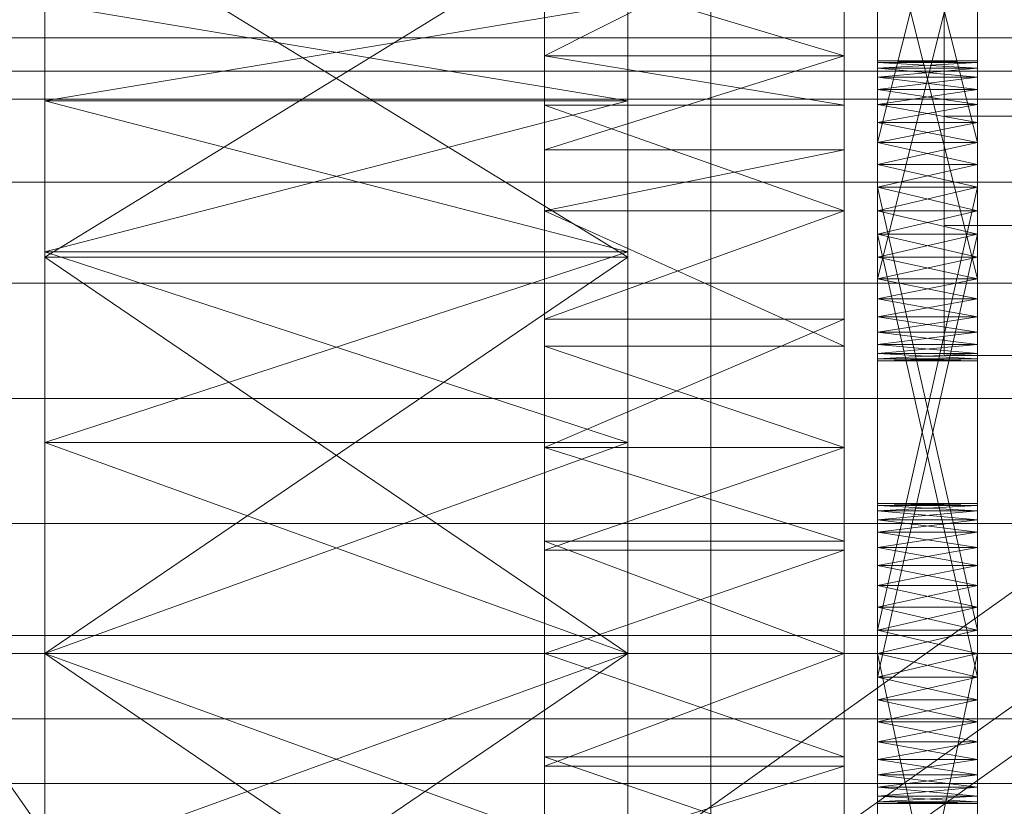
# Model space of a CAD drawing. Header units: millimetres. Extents: x -2233 to 61924, y -68080 to 6847.
# Tile 354 of 656: x 1398 to 1458, y -33803 to -33755. Entities that reach past the tile are written whole.
import ezdxf

# ---------------------------------------------------------------- set-up
doc = ezdxf.new("R2010")
doc.units = ezdxf.units.MM
for name, color, linetype, lineweight in [('COTAS_O', 1, 'Continuous', 0), ('frontal_C03', 7, 'Continuous', 0), ('frontal_secador', 7, 'Continuous', 0), ('frontal_tolva', 7, 'Continuous', 0)]:
    doc.layers.add(name, color=color, linetype=linetype, lineweight=lineweight)
doc.dimstyles.new('R19_100', dxfattribs={"dimtxt": 250, "dimasz": 150, "dimexe": 150, "dimexo": 80, "dimgap": 100, "dimtad": 1, "dimtih": 1, "dimtoh": 1, "dimdsep": 46, "dimcen": 0.09, "dimadec": 0, "dimazin": 0, "dimtfac": 1, "dimtdec": 4, "dimtofl": 0, "dimtmove": 0, "dimatfit": 3, "dimfxl": 1, "dimtolj": 1, "dimtzin": 0, "dimarcsym": 0})

# ---------------------------------------------------------------- blocks, each defined once
blk = doc.blocks.new('DIM_R27_52')
at = {"layer": 'COTAS_O'}
for p, q in [((-1725, -33700), (-1575, -33655)), ((1725, -33700), (1575, -33655)), ((-1725, -34400), (-1725, -33700)), ((-1725, -33700), (1725, -33700)), ((-1725, -33700), (-1575, -33745)), ((1725, -33700), (1575, -33745)), ((1725, -34400), (1725, -33700))]:
    blk.add_line(p, q, dxfattribs=at)
blk.add_text('3450 O', height=250, dxfattribs=at).set_placement((0, -33600))

msp = doc.modelspace()

# ---------------------------------------------------------------- linework, layer by layer
at = {"layer": 'frontal_C03'}
for p, q in [((1440, -34004.816), (1440, -33657.91)), ((1440, -33666.893), (1440, -34013.799)), ((1454, -33767.821), (1454, -33753.448)), ((1454, -33761.244), (1454, -33753.448)), ((-1500, -33758.543), (1500, -33758.543)), ((1506, -33761.244), (1454, -33761.244)), ((1454, -33761.244), (1454, -33775.616)), ((1506, -33767.821), (1454, -33767.821)), ((1454, -33767.821), (1454, -33775.616)), ((1454, -33775.616), (1506, -33775.616)), ((1530, -33792.417), (-1530, -33792.417)), ((1530, -33797.417), (-1530, -33797.417))]:
    msp.add_line(p, q, dxfattribs=at)
at = {"layer": 'frontal_secador'}
for p, q in [((1400, -36000), (1400, -33000)), ((1400, -36000), (1400, -33075)), ((1400, -34600), (1400, -33075)), ((1400, -35940), (1400, -33075)), ((1400, -34650), (1400, -33075)), ((1400, -36000), (1400, -33250)), ((1400, -33793.5), (1400, -33720.269)), ((1400, -33760.33), (1400, -33720.269)), ((1435, -33720.269), (1435, -33793.5)), ((1435, -33720.269), (1435, -33760.33)), ((1430, -33723.111), (1430, -33757.635)), ((1430, -33723.111), (1430, -33805.858)), ((1448, -33757.635), (1448, -33723.111)), ((1448, -33805.858), (1448, -33723.111)), ((1450, -33734.391), (1450, -33765.517)), ((1456, -33765.517), (1456, -33734.391)), ((1450, -33764.143), (1450, -33736.586)), ((1450, -33769.706), (1450, -33736.586)), ((1450, -33775.925), (1450, -33736.586)), ((1456, -33736.586), (1456, -33764.143)), ((1456, -33736.586), (1456, -33769.706)), ((1456, -33736.586), (1456, -33775.925)), ((1430, -33737.639), (1430, -33757.635)), ((1430, -33781.142), (1430, -33737.639)), ((1430, -33829.365), (1430, -33737.639)), ((1430, -33737.639), (1430, -33805.858)), ((1430, -33871.527), (1430, -33737.639)), ((1448, -33757.635), (1448, -33737.639)), ((1448, -33737.639), (1448, -33781.142)), ((1448, -33737.639), (1448, -33829.365)), ((1448, -33805.858), (1448, -33737.639)), ((1448, -33737.639), (1448, -33871.527)), ((1450, -33737.66), (1450, -33762.839)), ((1450, -33737.66), (1450, -33765.517)), ((1450, -33773.289), (1450, -33737.66)), ((1456, -33762.839), (1456, -33737.66)), ((1456, -33765.517), (1456, -33737.66)), ((1456, -33737.66), (1456, -33773.289)), ((1450, -33762.839), (1450, -33738.865)), ((1456, -33762.839), (1450, -33738.865)), ((1450, -33764.143), (1450, -33738.865)), ((1456, -33738.865), (1450, -33762.839)), ((1456, -33738.865), (1456, -33762.839)), ((1456, -33738.865), (1456, -33764.143)), ((1430, -33757.635), (1430, -33742.194)), ((1448, -33742.194), (1448, -33757.635)), ((1450, -33773.289), (1450, -33742.95)), ((1456, -33742.95), (1456, -33773.289)), ((1450, -33744.358), (1450, -33772.215)), ((1450, -33744.358), (1450, -33774.206)), ((1450, -33744.358), (1450, -33775.925)), ((1456, -33772.215), (1456, -33744.358)), ((1456, -33774.206), (1456, -33744.358)), ((1456, -33775.925), (1456, -33744.358)), ((1450, -33771.01), (1450, -33745.732)), ((1450, -33773.289), (1450, -33745.732)), ((1456, -33745.732), (1456, -33771.01)), ((1456, -33745.732), (1456, -33773.289)), ((1450, -33747.036), (1450, -33771.01)), ((1456, -33747.036), (1450, -33771.01)), ((1450, -33747.036), (1450, -33772.215)), ((1456, -33771.01), (1450, -33747.036)), ((1456, -33771.01), (1456, -33747.036)), ((1456, -33772.215), (1456, -33747.036)), ((1400, -33748.24), (1400, -33793.5)), ((1400, -33769.706), (1400, -33748.24)), ((1400, -33748.24), (1400, -33838.76)), ((1400, -33760.33), (1400, -33748.24)), ((1400, -33769.401), (1400, -33748.24)), ((1400, -33780.83), (1400, -33748.24)), ((1435, -33769.706), (1400, -33748.24)), ((1435, -33748.24), (1400, -33769.706)), ((1430, -33748.565), (1430, -33757.635)), ((1448, -33748.565), (1430, -33757.635)), ((1435, -33793.5), (1435, -33748.24)), ((1435, -33748.24), (1435, -33769.706)), ((1435, -33838.76), (1435, -33748.24)), ((1435, -33748.24), (1435, -33760.33)), ((1435, -33748.24), (1435, -33769.401)), ((1435, -33748.24), (1435, -33780.83)), ((1448, -33757.635), (1448, -33748.565)), ((1430, -33757.635), (1430, -33752.223)), ((1448, -33757.635), (1430, -33752.223)), ((1448, -33752.223), (1448, -33757.635)), ((1400, -33760.33), (1400, -33754.507)), ((1435, -33760.33), (1400, -33754.507)), ((1435, -33754.507), (1400, -33760.33)), ((1430, -33756.545), (1430, -33754.269)), ((1435, -33754.507), (1435, -33760.33)), ((1480, -33756.545), (1325, -33756.545)), ((1430, -33756.545), (1325, -33756.545)), ((1430, -33760.241), (1430, -33756.545)), ((1430, -33757.635), (1430, -33775.058)), ((1430, -33760.589), (1430, -33757.635)), ((1430, -33757.635), (1430, -33781.142)), ((1430, -33757.635), (1430, -33763.268)), ((1430, -33757.635), (1430, -33805.858)), ((1448, -33760.589), (1430, -33757.635)), ((1448, -33757.635), (1430, -33757.635)), ((1448, -33757.635), (1430, -33763.268)), ((1448, -33775.058), (1448, -33757.635)), ((1448, -33757.635), (1448, -33760.589)), ((1448, -33781.142), (1448, -33757.635)), ((1448, -33763.268), (1448, -33757.635)), ((1448, -33805.858), (1448, -33757.635)), ((1450, -33757.925), (1450, -33758.365)), ((1450, -33758.035), (1450, -33757.925)), ((1450, -33757.925), (1450, -33759.643)), ((1456, -33758.035), (1450, -33757.925)), ((1456, -33757.925), (1450, -33757.925)), ((1456, -33757.925), (1450, -33758.035)), ((1450, -33758.365), (1450, -33758.035)), ((1456, -33758.365), (1450, -33758.035)), ((1456, -33758.035), (1450, -33758.035)), ((1456, -33758.035), (1450, -33758.365)), ((1450, -33758.035), (1450, -33758.906)), ((1450, -33758.035), (1450, -33760.561)), ((1450, -33758.035), (1450, -33765.517)), ((1450, -33762.839), (1450, -33758.035)), ((1456, -33758.365), (1456, -33757.925)), ((1456, -33757.925), (1456, -33758.035)), ((1456, -33759.643), (1456, -33757.925)), ((1456, -33758.035), (1456, -33758.365)), ((1456, -33758.906), (1456, -33758.035)), ((1456, -33760.561), (1456, -33758.035)), ((1456, -33765.517), (1456, -33758.035)), ((1456, -33758.035), (1456, -33762.839)), ((1450, -33758.365), (1450, -33759.643)), ((1450, -33758.906), (1450, -33758.365)), ((1456, -33758.906), (1450, -33758.365)), ((1456, -33758.365), (1450, -33758.365)), ((1456, -33758.365), (1450, -33758.906)), ((1456, -33759.643), (1456, -33758.365)), ((1456, -33758.365), (1456, -33758.906)), ((1450, -33759.643), (1450, -33758.906)), ((1456, -33759.643), (1450, -33758.906)), ((1456, -33758.906), (1450, -33758.906)), ((1456, -33758.906), (1450, -33759.643)), ((1450, -33758.906), (1450, -33760.561)), ((1450, -33762.839), (1450, -33758.906)), ((1456, -33758.906), (1456, -33759.643)), ((1456, -33760.561), (1456, -33758.906)), ((1456, -33758.906), (1456, -33762.839)), ((1450, -33759.643), (1450, -33761.635)), ((1450, -33760.561), (1450, -33759.643)), ((1450, -33759.643), (1450, -33764.143)), ((1450, -33759.643), (1450, -33794.908)), ((1450, -33797.586), (1450, -33759.643)), ((1456, -33760.561), (1450, -33759.643)), ((1456, -33759.643), (1450, -33759.643)), ((1456, -33759.643), (1450, -33760.561)), ((1456, -33761.635), (1456, -33759.643)), ((1456, -33759.643), (1456, -33760.561)), ((1456, -33764.143), (1456, -33759.643)), ((1456, -33794.908), (1456, -33759.643)), ((1456, -33759.643), (1456, -33797.586)), ((1480, -33760.241), (1325, -33760.241)), ((1430, -33760.241), (1325, -33760.241)), ((1400, -33760.33), (1400, -33793.5)), ((1400, -33769.401), (1400, -33760.33)), ((1435, -33769.401), (1400, -33760.33)), ((1435, -33760.33), (1400, -33760.33)), ((1435, -33760.33), (1400, -33769.401)), ((1430, -33765.216), (1430, -33760.241)), ((1430, -33760.589), (1430, -33775.058)), ((1430, -33766.925), (1430, -33760.589)), ((1448, -33766.925), (1430, -33760.589)), ((1448, -33760.589), (1430, -33760.589)), ((1435, -33793.5), (1435, -33760.33)), ((1435, -33760.33), (1435, -33769.401)), ((1448, -33775.058), (1448, -33760.589)), ((1448, -33760.589), (1448, -33766.925)), ((1450, -33761.635), (1450, -33760.561)), ((1456, -33761.635), (1450, -33760.561)), ((1456, -33760.561), (1450, -33760.561)), ((1456, -33760.561), (1450, -33761.635)), ((1450, -33760.561), (1450, -33762.839)), ((1450, -33760.561), (1450, -33765.517)), ((1456, -33760.561), (1456, -33761.635)), ((1456, -33762.839), (1456, -33760.561)), ((1456, -33765.517), (1456, -33760.561)), ((1450, -33761.635), (1450, -33764.143)), ((1450, -33762.839), (1450, -33761.635)), ((1456, -33762.839), (1450, -33761.635)), ((1456, -33761.635), (1450, -33761.635)), ((1456, -33761.635), (1450, -33762.839)), ((1456, -33764.143), (1456, -33761.635)), ((1456, -33761.635), (1456, -33762.839)), ((1450, -33764.143), (1450, -33762.839)), ((1456, -33764.143), (1450, -33762.839)), ((1456, -33762.839), (1450, -33762.839)), ((1456, -33762.839), (1450, -33764.143)), ((1450, -33762.839), (1450, -33765.517)), ((1450, -33793.5), (1450, -33762.839)), ((1450, -33798.79), (1450, -33762.839)), ((1450, -33802.06), (1450, -33762.839)), ((1456, -33762.839), (1456, -33764.143)), ((1456, -33765.517), (1456, -33762.839)), ((1456, -33762.839), (1456, -33793.5)), ((1456, -33762.839), (1456, -33798.79)), ((1456, -33762.839), (1456, -33802.06)), ((1430, -33773.424), (1430, -33763.268)), ((1430, -33763.268), (1430, -33766.925)), ((1430, -33781.142), (1430, -33763.268)), ((1448, -33763.268), (1430, -33763.268)), ((1448, -33763.268), (1430, -33766.925)), ((1448, -33763.268), (1448, -33773.424)), ((1448, -33766.925), (1448, -33763.268)), ((1448, -33763.268), (1448, -33781.142)), ((1450, -33764.143), (1450, -33792.092)), ((1450, -33765.517), (1450, -33764.143)), ((1450, -33766.925), (1450, -33764.143)), ((1450, -33764.143), (1450, -33794.908)), ((1450, -33797.586), (1450, -33764.143)), ((1456, -33765.517), (1450, -33764.143)), ((1456, -33764.143), (1450, -33764.143)), ((1456, -33764.143), (1450, -33765.517)), ((1450, -33769.706), (1450, -33764.143)), ((1456, -33792.092), (1456, -33764.143)), ((1456, -33764.143), (1456, -33765.517)), ((1456, -33764.143), (1456, -33766.925)), ((1456, -33794.908), (1456, -33764.143)), ((1456, -33764.143), (1456, -33797.586)), ((1456, -33764.143), (1456, -33769.706)), ((1480, -33765.216), (1325, -33765.216)), ((1430, -33765.216), (1325, -33765.216)), ((1430, -33771.277), (1430, -33765.216)), ((1450, -33792.092), (1450, -33765.517)), ((1450, -33765.517), (1450, -33766.925)), ((1456, -33792.092), (1450, -33765.517)), ((1456, -33765.517), (1450, -33765.517)), ((1456, -33765.517), (1450, -33766.925)), ((1450, -33765.517), (1450, -33768.333)), ((1450, -33765.517), (1450, -33771.01)), ((1450, -33765.517), (1450, -33774.944)), ((1450, -33765.517), (1450, -33773.289)), ((1456, -33766.925), (1450, -33765.517)), ((1450, -33793.5), (1450, -33765.517)), ((1450, -33765.517), (1450, -33796.281)), ((1450, -33765.517), (1450, -33798.79)), ((1450, -33765.517), (1450, -33802.06)), ((1456, -33765.517), (1450, -33792.092)), ((1456, -33765.517), (1456, -33792.092)), ((1456, -33766.925), (1456, -33765.517)), ((1456, -33768.333), (1456, -33765.517)), ((1456, -33771.01), (1456, -33765.517)), ((1456, -33774.944), (1456, -33765.517)), ((1456, -33773.289), (1456, -33765.517)), ((1456, -33765.517), (1456, -33793.5)), ((1456, -33796.281), (1456, -33765.517)), ((1456, -33798.79), (1456, -33765.517)), ((1456, -33802.06), (1456, -33765.517)), ((1430, -33775.058), (1430, -33766.925)), ((1430, -33766.925), (1430, -33773.424)), ((1448, -33775.058), (1430, -33766.925)), ((1448, -33766.925), (1430, -33766.925)), ((1448, -33766.925), (1430, -33773.424)), ((1448, -33766.925), (1448, -33775.058)), ((1448, -33773.424), (1448, -33766.925)), ((1450, -33794.908), (1450, -33766.925)), ((1450, -33766.925), (1450, -33768.333)), ((1450, -33797.586), (1450, -33766.925)), ((1456, -33766.925), (1450, -33766.925)), ((1456, -33766.925), (1450, -33768.333)), ((1456, -33768.333), (1450, -33766.925)), ((1450, -33769.706), (1450, -33766.925)), ((1456, -33766.925), (1456, -33794.908)), ((1456, -33768.333), (1456, -33766.925)), ((1456, -33766.925), (1456, -33797.586)), ((1456, -33766.925), (1456, -33769.706)), ((1450, -33768.333), (1450, -33794.908)), ((1456, -33768.333), (1450, -33768.333)), ((1456, -33768.333), (1450, -33794.908)), ((1450, -33768.333), (1450, -33771.01)), ((1450, -33769.706), (1450, -33768.333)), ((1456, -33769.706), (1450, -33768.333)), ((1456, -33768.333), (1450, -33769.706)), ((1450, -33768.333), (1450, -33796.281)), ((1456, -33794.908), (1450, -33768.333)), ((1456, -33794.908), (1456, -33768.333)), ((1456, -33771.01), (1456, -33768.333)), ((1456, -33768.333), (1456, -33769.706)), ((1456, -33796.281), (1456, -33768.333)), ((1400, -33769.401), (1400, -33793.5)), ((1400, -33780.83), (1400, -33769.401)), ((1435, -33780.83), (1400, -33769.401)), ((1435, -33769.401), (1400, -33769.401)), ((1435, -33769.401), (1400, -33780.83)), ((1435, -33793.5), (1435, -33769.401)), ((1435, -33769.401), (1435, -33780.83)), ((1400, -33793.5), (1400, -33769.706)), ((1435, -33793.5), (1400, -33769.706)), ((1435, -33769.706), (1400, -33769.706)), ((1435, -33769.706), (1400, -33793.5)), ((1435, -33769.706), (1435, -33793.5)), ((1450, -33771.01), (1450, -33769.706)), ((1456, -33771.01), (1450, -33769.706)), ((1456, -33769.706), (1450, -33769.706)), ((1450, -33772.215), (1450, -33769.706)), ((1450, -33774.206), (1450, -33769.706)), ((1450, -33775.925), (1450, -33769.706)), ((1456, -33769.706), (1450, -33771.01)), ((1456, -33769.706), (1456, -33771.01)), ((1456, -33769.706), (1456, -33772.215)), ((1456, -33769.706), (1456, -33774.206)), ((1456, -33769.706), (1456, -33775.925)), ((1450, -33773.289), (1450, -33771.01)), ((1450, -33771.01), (1450, -33772.215)), ((1450, -33771.01), (1450, -33774.944)), ((1450, -33771.01), (1456, -33771.01)), ((1456, -33771.01), (1450, -33772.215)), ((1456, -33772.215), (1450, -33771.01)), ((1456, -33771.01), (1456, -33773.289)), ((1456, -33772.215), (1456, -33771.01)), ((1456, -33774.944), (1456, -33771.01)), ((1480, -33771.277), (1325, -33771.277)), ((1430, -33771.277), (1325, -33771.277)), ((1430, -33778.193), (1430, -33771.277)), ((1450, -33772.215), (1450, -33773.289)), ((1456, -33772.215), (1450, -33772.215)), ((1456, -33772.215), (1450, -33773.289)), ((1456, -33773.289), (1450, -33772.215)), ((1450, -33774.206), (1450, -33772.215)), ((1456, -33773.289), (1456, -33772.215)), ((1456, -33772.215), (1456, -33774.206)), ((1430, -33773.424), (1430, -33781.142)), ((1448, -33773.424), (1430, -33773.424)), ((1448, -33773.424), (1430, -33781.142)), ((1448, -33781.142), (1448, -33773.424)), ((1450, -33774.944), (1450, -33773.289)), ((1450, -33773.289), (1450, -33774.206)), ((1450, -33775.814), (1450, -33773.289)), ((1456, -33773.289), (1450, -33773.289)), ((1456, -33773.289), (1450, -33774.206)), ((1456, -33774.206), (1450, -33773.289)), ((1456, -33773.289), (1456, -33774.944)), ((1456, -33774.206), (1456, -33773.289)), ((1456, -33773.289), (1456, -33775.814)), ((1450, -33774.206), (1450, -33774.944)), ((1456, -33774.206), (1450, -33774.206)), ((1456, -33774.206), (1450, -33774.944)), ((1456, -33774.944), (1450, -33774.206)), ((1450, -33775.484), (1450, -33774.206)), ((1450, -33775.925), (1450, -33774.206)), ((1456, -33774.944), (1456, -33774.206)), ((1456, -33774.206), (1456, -33775.484)), ((1456, -33774.206), (1456, -33775.925)), ((1430, -33781.142), (1430, -33775.058)), ((1448, -33781.142), (1430, -33775.058)), ((1448, -33775.058), (1430, -33775.058)), ((1448, -33775.058), (1448, -33781.142)), ((1450, -33775.814), (1450, -33774.944)), ((1450, -33774.944), (1450, -33775.484)), ((1456, -33774.944), (1450, -33774.944)), ((1456, -33774.944), (1450, -33775.484)), ((1456, -33775.484), (1450, -33774.944)), ((1456, -33774.944), (1456, -33775.814)), ((1456, -33775.484), (1456, -33774.944)), ((1450, -33775.484), (1450, -33775.814)), ((1456, -33775.484), (1450, -33775.484)), ((1456, -33775.484), (1450, -33775.814)), ((1456, -33775.814), (1450, -33775.484)), ((1450, -33775.925), (1450, -33775.484)), ((1450, -33775.814), (1450, -33775.925)), ((1456, -33775.814), (1450, -33775.814)), ((1456, -33775.814), (1450, -33775.925)), ((1456, -33775.925), (1450, -33775.814)), ((1456, -33775.925), (1450, -33775.925)), ((1456, -33775.814), (1456, -33775.484)), ((1456, -33775.484), (1456, -33775.925)), ((1456, -33775.814), (1456, -33775.925)), ((1480, -33778.193), (1325, -33778.193)), ((1430, -33778.193), (1325, -33778.193)), ((1430, -33785.696), (1430, -33778.193)), ((1400, -33780.83), (1400, -33793.5)), ((1400, -33780.83), (1400, -33838.76)), ((1435, -33793.5), (1400, -33780.83)), ((1435, -33780.83), (1400, -33780.83)), ((1435, -33780.83), (1400, -33793.5)), ((1430, -33781.142), (1430, -33799.698)), ((1430, -33786.752), (1430, -33781.142)), ((1430, -33781.142), (1430, -33805.858)), ((1430, -33781.142), (1430, -33787.302)), ((1430, -33829.365), (1430, -33781.142)), ((1448, -33786.752), (1430, -33781.142)), ((1448, -33781.142), (1430, -33781.142)), ((1448, -33781.142), (1430, -33787.302)), ((1435, -33793.5), (1435, -33780.83)), ((1435, -33838.76), (1435, -33780.83)), ((1448, -33799.698), (1448, -33781.142)), ((1448, -33781.142), (1448, -33786.752)), ((1448, -33805.858), (1448, -33781.142)), ((1448, -33787.302), (1448, -33781.142)), ((1448, -33781.142), (1448, -33829.365)), ((1450, -33784.611), (1450, -33784.5)), ((1456, -33784.611), (1450, -33784.5)), ((1456, -33784.5), (1450, -33784.5)), ((1456, -33784.5), (1450, -33784.611)), ((1450, -33784.611), (1450, -33785.481)), ((1450, -33784.94), (1450, -33784.611)), ((1450, -33784.611), (1450, -33787.136)), ((1456, -33784.94), (1450, -33784.611)), ((1456, -33784.611), (1450, -33784.611)), ((1456, -33784.611), (1450, -33784.94)), ((1456, -33784.611), (1456, -33784.5)), ((1456, -33785.481), (1456, -33784.611)), ((1456, -33784.611), (1456, -33784.94)), ((1456, -33787.136), (1456, -33784.611)), ((1450, -33785.481), (1450, -33784.94)), ((1456, -33785.481), (1450, -33784.94)), ((1456, -33784.94), (1450, -33784.94)), ((1456, -33784.94), (1450, -33785.481)), ((1456, -33784.94), (1456, -33785.481)), ((1480, -33785.696), (1325, -33785.696)), ((1430, -33785.696), (1325, -33785.696)), ((1430, -33793.5), (1430, -33785.696)), ((1450, -33785.481), (1450, -33787.136)), ((1450, -33786.219), (1450, -33785.481)), ((1450, -33789.414), (1450, -33785.481)), ((1450, -33824.281), (1450, -33785.481)), ((1456, -33786.219), (1450, -33785.481)), ((1456, -33785.481), (1450, -33785.481)), ((1456, -33785.481), (1450, -33786.219)), ((1456, -33787.136), (1456, -33785.481)), ((1456, -33785.481), (1456, -33786.219)), ((1456, -33785.481), (1456, -33789.414)), ((1456, -33785.481), (1456, -33824.281)), ((1450, -33787.136), (1450, -33786.219)), ((1456, -33787.136), (1450, -33786.219)), ((1456, -33786.219), (1450, -33786.219)), ((1456, -33786.219), (1450, -33787.136)), ((1456, -33786.219), (1456, -33787.136)), ((1430, -33786.752), (1430, -33799.698)), ((1430, -33793.5), (1430, -33786.752)), ((1448, -33793.5), (1430, -33786.752)), ((1448, -33786.752), (1430, -33786.752)), ((1448, -33799.698), (1448, -33786.752)), ((1448, -33786.752), (1448, -33793.5)), ((1450, -33787.136), (1450, -33789.414)), ((1450, -33788.21), (1450, -33787.136)), ((1450, -33787.136), (1450, -33792.092)), ((1450, -33787.136), (1450, -33824.281)), ((1456, -33788.21), (1450, -33787.136)), ((1456, -33787.136), (1450, -33787.136)), ((1456, -33787.136), (1450, -33788.21)), ((1456, -33789.414), (1456, -33787.136)), ((1456, -33787.136), (1456, -33788.21)), ((1456, -33792.092), (1456, -33787.136)), ((1456, -33824.281), (1456, -33787.136)), ((1430, -33800.248), (1430, -33787.302)), ((1430, -33787.302), (1430, -33793.5)), ((1430, -33805.858), (1430, -33787.302)), ((1448, -33787.302), (1430, -33787.302)), ((1448, -33787.302), (1430, -33793.5)), ((1448, -33787.302), (1448, -33800.248)), ((1448, -33793.5), (1448, -33787.302)), ((1448, -33787.302), (1448, -33805.858)), ((1450, -33789.414), (1450, -33788.21)), ((1456, -33789.414), (1450, -33788.21)), ((1456, -33788.21), (1450, -33788.21)), ((1456, -33788.21), (1450, -33789.414)), ((1456, -33788.21), (1456, -33789.414)), ((1450, -33789.414), (1450, -33792.092)), ((1450, -33790.719), (1450, -33789.414)), ((1450, -33824.281), (1450, -33789.414)), ((1456, -33790.719), (1450, -33789.414)), ((1456, -33789.414), (1450, -33789.414)), ((1456, -33789.414), (1450, -33790.719)), ((1456, -33792.092), (1456, -33789.414)), ((1456, -33789.414), (1456, -33790.719)), ((1456, -33789.414), (1456, -33824.281)), ((1450, -33792.092), (1450, -33790.719)), ((1456, -33792.092), (1450, -33790.719)), ((1456, -33790.719), (1450, -33790.719)), ((1456, -33790.719), (1450, -33792.092)), ((1456, -33790.719), (1456, -33792.092)), ((1450, -33821.5), (1450, -33792.092)), ((1450, -33792.092), (1450, -33793.5)), ((1450, -33824.281), (1450, -33792.092)), ((1456, -33793.5), (1450, -33792.092)), ((1456, -33792.092), (1450, -33792.092)), ((1456, -33792.092), (1450, -33793.5)), ((1450, -33792.092), (1450, -33794.908)), ((1456, -33792.092), (1456, -33821.5)), ((1456, -33793.5), (1456, -33792.092)), ((1456, -33792.092), (1456, -33824.281)), ((1456, -33794.908), (1456, -33792.092)), ((1325, -33793.5), (1480, -33793.5)), ((1325, -33793.5), (1430, -33793.5)), ((1400, -33793.5), (1400, -33806.17)), ((1400, -33838.76), (1400, -33793.5)), ((1400, -33793.5), (1400, -33817.294)), ((1400, -33793.5), (1400, -33817.599)), ((1400, -33866.731), (1400, -33793.5)), ((1400, -33793.5), (1400, -33826.67)), ((1400, -33793.5), (1435, -33793.5)), ((1435, -33793.5), (1400, -33817.294)), ((1435, -33817.294), (1400, -33793.5)), ((1435, -33793.5), (1400, -33806.17)), ((1435, -33806.17), (1400, -33793.5)), ((1430, -33801.304), (1430, -33793.5)), ((1430, -33799.698), (1430, -33793.5)), ((1430, -33793.5), (1430, -33800.248)), ((1430, -33793.5), (1448, -33793.5)), ((1448, -33793.5), (1430, -33800.248)), ((1448, -33799.698), (1430, -33793.5)), ((1435, -33806.17), (1435, -33793.5)), ((1435, -33793.5), (1435, -33838.76)), ((1435, -33817.294), (1435, -33793.5)), ((1435, -33817.599), (1435, -33793.5)), ((1435, -33793.5), (1435, -33866.731)), ((1435, -33826.67), (1435, -33793.5)), ((1448, -33793.5), (1448, -33799.698)), ((1448, -33800.248), (1448, -33793.5)), ((1450, -33793.5), (1450, -33821.5)), ((1456, -33821.5), (1450, -33793.5)), ((1456, -33793.5), (1450, -33793.5)), ((1456, -33793.5), (1450, -33821.5)), ((1450, -33794.908), (1450, -33793.5)), ((1456, -33794.908), (1450, -33793.5)), ((1450, -33796.281), (1450, -33793.5)), ((1450, -33798.79), (1450, -33793.5)), ((1456, -33793.5), (1450, -33794.908)), ((1456, -33821.5), (1456, -33793.5)), ((1456, -33793.5), (1456, -33794.908)), ((1456, -33793.5), (1456, -33796.281)), ((1456, -33793.5), (1456, -33798.79)), ((1450, -33797.586), (1450, -33794.908)), ((1450, -33794.908), (1450, -33796.281)), ((1450, -33794.908), (1450, -33799.864)), ((1450, -33794.908), (1450, -33802.389)), ((1450, -33794.908), (1456, -33794.908)), ((1456, -33794.908), (1450, -33796.281)), ((1456, -33796.281), (1450, -33794.908)), ((1456, -33794.908), (1456, -33797.586)), ((1456, -33796.281), (1456, -33794.908)), ((1456, -33799.864), (1456, -33794.908)), ((1456, -33802.389), (1456, -33794.908)), ((1450, -33796.281), (1450, -33797.586)), ((1456, -33796.281), (1450, -33796.281)), ((1456, -33796.281), (1450, -33797.586)), ((1456, -33797.586), (1450, -33796.281)), ((1450, -33798.79), (1450, -33796.281)), ((1456, -33797.586), (1456, -33796.281)), ((1456, -33796.281), (1456, -33798.79)), ((1450, -33799.864), (1450, -33797.586)), ((1450, -33797.586), (1450, -33798.79)), ((1450, -33801.519), (1450, -33797.586)), ((1450, -33802.389), (1450, -33797.586)), ((1456, -33797.586), (1450, -33797.586)), ((1456, -33797.586), (1450, -33798.79)), ((1456, -33798.79), (1450, -33797.586)), ((1456, -33797.586), (1456, -33799.864)), ((1456, -33798.79), (1456, -33797.586)), ((1456, -33797.586), (1456, -33801.519)), ((1456, -33797.586), (1456, -33802.389)), ((1450, -33798.79), (1450, -33799.864)), ((1456, -33798.79), (1450, -33798.79)), ((1456, -33798.79), (1450, -33799.864)), ((1456, -33799.864), (1450, -33798.79)), ((1450, -33800.781), (1450, -33798.79)), ((1450, -33802.06), (1450, -33798.79)), ((1456, -33799.864), (1456, -33798.79)), ((1456, -33798.79), (1456, -33800.781)), ((1456, -33798.79), (1456, -33802.06)), ((1430, -33805.858), (1430, -33799.698)), ((1448, -33805.858), (1430, -33799.698)), ((1448, -33799.698), (1430, -33799.698)), ((1448, -33799.698), (1448, -33805.858)), ((1450, -33801.519), (1450, -33799.864)), ((1450, -33799.864), (1450, -33800.781)), ((1450, -33799.864), (1450, -33802.389)), ((1456, -33799.864), (1450, -33799.864)), ((1456, -33799.864), (1450, -33800.781)), ((1456, -33800.781), (1450, -33799.864)), ((1456, -33799.864), (1456, -33801.519)), ((1456, -33800.781), (1456, -33799.864)), ((1456, -33802.389), (1456, -33799.864)), ((1430, -33800.248), (1430, -33805.858)), ((1448, -33800.248), (1430, -33800.248)), ((1448, -33800.248), (1430, -33805.858)), ((1448, -33805.858), (1448, -33800.248)), ((1450, -33800.781), (1450, -33801.519)), ((1456, -33800.781), (1450, -33800.781)), ((1456, -33800.781), (1450, -33801.519)), ((1456, -33801.519), (1450, -33800.781)), ((1450, -33802.06), (1450, -33800.781)), ((1456, -33801.519), (1456, -33800.781)), ((1456, -33800.781), (1456, -33802.06)), ((1480, -33801.304), (1325, -33801.304)), ((1430, -33801.304), (1325, -33801.304)), ((1430, -33801.304), (1430, -33808.807)), ((1450, -33802.389), (1450, -33801.519)), ((1450, -33801.519), (1450, -33802.06)), ((1456, -33801.519), (1450, -33801.519)), ((1456, -33801.519), (1450, -33802.06)), ((1456, -33802.06), (1450, -33801.519)), ((1456, -33801.519), (1456, -33802.389)), ((1456, -33802.06), (1456, -33801.519)), ((1450, -33802.06), (1450, -33802.389)), ((1456, -33802.06), (1450, -33802.06)), ((1456, -33802.06), (1450, -33802.389)), ((1456, -33802.389), (1450, -33802.06)), ((1450, -33802.5), (1450, -33802.06)), ((1450, -33802.389), (1450, -33802.5)), ((1456, -33802.389), (1450, -33802.389)), ((1456, -33802.389), (1450, -33802.5)), ((1456, -33802.5), (1450, -33802.389)), ((1456, -33802.5), (1450, -33802.5)), ((1456, -33802.389), (1456, -33802.06)), ((1456, -33802.06), (1456, -33802.5)), ((1456, -33802.389), (1456, -33802.5))]:
    msp.add_line(p, q, dxfattribs=at)
at = {"layer": 'frontal_tolva'}
for p, q in [((1769.584, -34332.806), (722.584, -32835.806)), ((1725, -33600), (600, -34400)), ((600, -34406.849), (1725, -33606.849)), ((604.636, -34406.52), (1729.636, -33606.52))]:
    msp.add_line(p, q, dxfattribs=at)

# ---------------------------------------------------------------- dimensions: what is measured, and where the dimension line sits
at = {"layer": 'COTAS_O'}
dim = msp.add_aligned_dim(p1=(-1725, -34400), p2=(1725, -34400), distance=700, text='<> O', dimstyle='R19_100', dxfattribs=at)
dim.commit()
dim.dimension.update_dxf_attribs({"geometry": 'DIM_R27_52', "text_midpoint": (0, -33700)})

doc.saveas('drawing.dxf')
